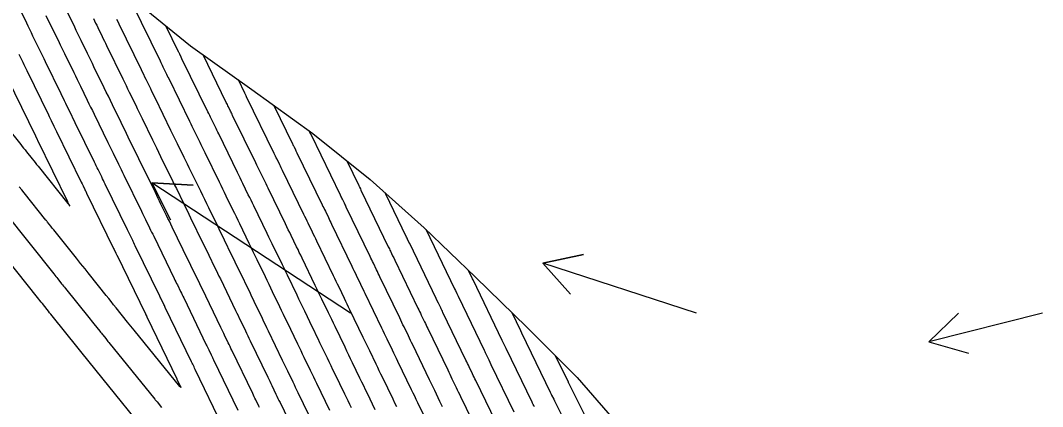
# Model space of a CAD drawing. Extents: x 954385 to 988206, y 1868364 to 1924553.
# Drawn here: x 957159.4 to 957307.1, y 1920905.5 to 1920961.2 of the extents above; entities that cross this region are included whole.
import ezdxf

# ---------------------------------------------------------------- set-up
doc = ezdxf.new("R2010")
doc.units = 0
for name, color, linetype in [('Ex_Major Contours', 7, 'Continuous'), ('Ex_Minor Contours', 7, 'Continuous'), ('Perimeter', 7, 'Continuous'), ('Slopes', 7, 'Continuous')]:
    doc.layers.add(name, color=color, linetype=linetype)

msp = doc.modelspace()

# ---------------------------------------------------------------- linework, layer by layer
at = {"layer": 'Ex_Major Contours'}
for points in [[(957163.11, 1920961.93), (957164.55, 1920958.98), (957164.86, 1920958.35), (957165.16, 1920957.72), (957165.47, 1920957.1), (957165.77, 1920956.47), (957167.11, 1920953.71), (957167.36, 1920953.21), (957167.6, 1920952.71), (957167.85, 1920952.21), (957168.09, 1920951.71), (957169.07, 1920949.7), (957169.32, 1920949.19), (957169.56, 1920948.69), (957169.81, 1920948.19), (957170.05, 1920947.69), (957172.05, 1920943.6), (957172.24, 1920943.21), (957172.43, 1920942.81), (957172.63, 1920942.42), (957172.82, 1920942.03), (957173.59, 1920940.45), (957173.78, 1920940.06), (957173.97, 1920939.67), (957174.16, 1920939.27), (957174.36, 1920938.88), (957176.9, 1920933.66), (957177.05, 1920933.36), (957177.2, 1920933.06), (957177.35, 1920932.76), (957177.49, 1920932.46), (957178.08, 1920931.25), (957178.23, 1920930.94), (957178.38, 1920930.64), (957178.53, 1920930.34), (957178.68, 1920930.04), (957181.64, 1920923.95), (957181.75, 1920923.72), (957181.87, 1920923.48), (957181.98, 1920923.25), (957182.1, 1920923.02), (957182.55, 1920922.08), (957182.67, 1920921.84), (957182.78, 1920921.61), (957182.89, 1920921.38), (957183.01, 1920921.14), (957186.26, 1920914.39), (957186.35, 1920914.21), (957186.44, 1920914.02), (957186.53, 1920913.84), (957186.62, 1920913.66), (957186.97, 1920912.93), (957187.06, 1920912.74), (957187.15, 1920912.56), (957187.24, 1920912.38), (957187.32, 1920912.19), (957190.83, 1920904.93)], [(957207.24, 1920905.26), (957207, 1920905.76), (957206.76, 1920906.26), (957206.52, 1920906.75), (957206.28, 1920907.25), (957204.85, 1920910.23), (957204.58, 1920910.78), (957204.31, 1920911.34), (957204.04, 1920911.89), (957203.77, 1920912.45), (957202.7, 1920914.67), (957202.43, 1920915.22), (957202.17, 1920915.78), (957201.9, 1920916.34), (957201.63, 1920916.89), (957200.5, 1920919.24), (957200.22, 1920919.81), (957199.94, 1920920.39), (957199.66, 1920920.96), (957199.39, 1920921.54), (957197.99, 1920924.42), (957197.75, 1920924.93), (957197.51, 1920925.43), (957197.27, 1920925.93), (957197.03, 1920926.43), (957196.06, 1920928.44), (957195.82, 1920928.94), (957195.57, 1920929.44), (957195.33, 1920929.94), (957195.09, 1920930.44), (957193.14, 1920934.44), (957192.94, 1920934.84), (957192.75, 1920935.24), (957192.55, 1920935.65), (957192.35, 1920936.05), (957191.57, 1920937.66), (957191.37, 1920938.07), (957191.18, 1920938.47), (957190.98, 1920938.87), (957190.78, 1920939.28), (957188.07, 1920944.83), (957187.94, 1920945.1), (957187.81, 1920945.36), (957187.68, 1920945.63), (957187.55, 1920945.9), (957187.03, 1920946.96), (957186.9, 1920947.23), (957186.77, 1920947.5), (957186.64, 1920947.76), (957186.51, 1920948.03), (957182.76, 1920955.68), (957182.64, 1920955.94), (957182.44, 1920956.35), (957182.4, 1920956.44), (957182.36, 1920956.52), (957182.32, 1920956.6), (957182.27, 1920956.69), (957180.45, 1920960.44)], [(957206.59, 1920940.93), (957208.32, 1920937.38), (957208.34, 1920937.32), (957208.37, 1920937.27), (957208.4, 1920937.21), (957208.42, 1920937.16), (957208.55, 1920936.88), (957208.63, 1920936.72), (957212.58, 1920928.54), (957212.66, 1920928.38), (957212.74, 1920928.22), (957212.82, 1920928.05), (957212.89, 1920927.89), (957213.21, 1920927.24), (957213.36, 1920926.92), (957213.52, 1920926.59), (957216.87, 1920919.66), (957216.99, 1920919.41), (957217.11, 1920919.17), (957217.22, 1920918.92), (957217.34, 1920918.67), (957217.82, 1920917.69), (957217.94, 1920917.44), (957218.05, 1920917.2), (957218.17, 1920916.95), (957218.29, 1920916.71), (957221.16, 1920910.75), (957221.32, 1920910.43), (957221.47, 1920910.11), (957221.63, 1920909.79), (957221.78, 1920909.47), (957222.4, 1920908.2), (957222.55, 1920907.88), (957222.7, 1920907.56), (957222.86, 1920907.24), (957223.01, 1920906.92), (957225.47, 1920901.83)], [(957179.73, 1920899.13), (957169.36, 1920911.9), (957168.96, 1920912.41), (957168.55, 1920912.91), (957168.15, 1920913.41), (957167.75, 1920913.91), (957164, 1920918.58), (957163.82, 1920918.8), (957163.64, 1920919.01), (957163.47, 1920919.23), (957163.29, 1920919.45), (957162.59, 1920920.33), (957162.41, 1920920.55), (957162.24, 1920920.77), (957162.06, 1920920.98), (957161.89, 1920921.2), (957157.4, 1920926.82)], [(957243.03, 1920900.09), (957238.8, 1920908.55), (957238.67, 1920908.82), (957238.65, 1920908.86), (957238.63, 1920908.89), (957238.62, 1920908.92), (957238.6, 1920908.96), (957236.76, 1920912.78)]]:
    msp.add_lwpolyline(points, dxfattribs=at)
at = {"layer": 'Ex_Minor Contours'}
for points in [[(957193.96, 1920905.3), (957193.86, 1920905.52), (957193.42, 1920906.42), (957193.31, 1920906.65), (957193.21, 1920906.87), (957193.1, 1920907.1), (957192.99, 1920907.32), (957189.97, 1920913.58), (957189.84, 1920913.85), (957189.71, 1920914.12), (957189.57, 1920914.4), (957189.44, 1920914.67), (957188.92, 1920915.76), (957188.79, 1920916.03), (957188.65, 1920916.3), (957188.52, 1920916.58), (957188.39, 1920916.85), (957185.66, 1920922.51), (957185.5, 1920922.84), (957185.34, 1920923.18), (957185.18, 1920923.51), (957185.01, 1920923.84), (957184.37, 1920925.17), (957184.21, 1920925.5), (957184.04, 1920925.84), (957183.88, 1920926.17), (957183.72, 1920926.5), (957181.34, 1920931.38), (957181.14, 1920931.79), (957180.94, 1920932.21), (957180.74, 1920932.62), (957180.53, 1920933.04), (957179.72, 1920934.69), (957179.52, 1920935.11), (957179.32, 1920935.52), (957179.12, 1920935.93), (957178.92, 1920936.35), (957177.04, 1920940.19), (957176.79, 1920940.71), (957176.53, 1920941.23), (957176.27, 1920941.76), (957176.02, 1920942.28), (957175, 1920944.37), (957174.74, 1920944.9), (957174.48, 1920945.42), (957174.23, 1920945.95), (957173.97, 1920946.47), (957172.71, 1920949.05), (957172.42, 1920949.65), (957172.12, 1920950.26), (957171.83, 1920950.86), (957171.53, 1920951.47), (957170.04, 1920954.53), (957169.81, 1920955), (957169.58, 1920955.48), (957169.34, 1920955.96), (957169.11, 1920956.43), (957168.18, 1920958.34), (957167.95, 1920958.81), (957167.72, 1920959.29), (957167.49, 1920959.76), (957167.26, 1920960.24), (957164.81, 1920965.26)], [(957188.67, 1920902.53), (957184.68, 1920910.81), (957184.59, 1920910.99), (957184.5, 1920911.18), (957184.32, 1920911.56), (957184.23, 1920911.74), (957184.14, 1920911.93), (957180.35, 1920919.77), (957180.29, 1920919.91), (957180.22, 1920920.04), (957180.15, 1920920.18), (957180.09, 1920920.32), (957179.82, 1920920.86), (957179.76, 1920921), (957179.69, 1920921.13), (957179.63, 1920921.27), (957179.56, 1920921.4), (957176.01, 1920928.69), (957175.91, 1920928.88), (957175.82, 1920929.08), (957175.73, 1920929.27), (957175.64, 1920929.46), (957175.26, 1920930.22), (957175.17, 1920930.41), (957175.08, 1920930.6), (957174.98, 1920930.79), (957174.89, 1920930.98), (957171.67, 1920937.58), (957171.54, 1920937.84), (957171.41, 1920938.1), (957171.28, 1920938.36), (957171.16, 1920938.63), (957170.64, 1920939.68), (957170.51, 1920939.94), (957170.38, 1920940.21), (957170.26, 1920940.47), (957170.13, 1920940.73), (957167.35, 1920946.42), (957167.17, 1920946.78), (957167, 1920947.13), (957166.83, 1920947.48), (957166.66, 1920947.83), (957165.97, 1920949.24), (957165.8, 1920949.59), (957165.63, 1920949.94), (957165.46, 1920950.29), (957165.29, 1920950.64), (957163.06, 1920955.22), (957162.83, 1920955.69), (957162.6, 1920956.16), (957162.37, 1920956.63), (957162.14, 1920957.1), (957161.23, 1920958.97), (957161, 1920959.44), (957160.77, 1920959.91), (957160.54, 1920960.38), (957160.32, 1920960.85), (957158.85, 1920963.87)], [(957175.51, 1920963.74), (957179.59, 1920955.38), (957179.69, 1920955.17), (957179.8, 1920954.96), (957179.9, 1920954.74), (957180.01, 1920954.53), (957180.42, 1920953.67), (957180.53, 1920953.46), (957180.63, 1920953.24), (957180.74, 1920953.03), (957180.84, 1920952.82), (957183.84, 1920946.69), (957184.02, 1920946.31), (957184.21, 1920945.93), (957184.39, 1920945.55), (957184.58, 1920945.17), (957185.32, 1920943.66), (957185.5, 1920943.28), (957185.69, 1920942.9), (957185.87, 1920942.52), (957186.06, 1920942.14), (957188.13, 1920937.91), (957188.37, 1920937.41), (957188.62, 1920936.9), (957188.86, 1920936.4), (957189.11, 1920935.9), (957190.08, 1920933.9), (957190.33, 1920933.39), (957190.57, 1920932.89), (957190.82, 1920932.39), (957191.06, 1920931.89), (957192.44, 1920929.05), (957192.73, 1920928.46), (957193.01, 1920927.87), (957193.3, 1920927.28), (957193.59, 1920926.69), (957194.77, 1920924.23), (957195.04, 1920923.69), (957195.3, 1920923.15), (957195.56, 1920922.61), (957195.82, 1920922.07), (957196.86, 1920919.9), (957197.12, 1920919.36), (957197.38, 1920918.82), (957197.64, 1920918.28), (957197.91, 1920917.74), (957199.47, 1920914.5), (957199.7, 1920914.03), (957199.93, 1920913.55), (957200.15, 1920913.08), (957200.38, 1920912.61), (957201.29, 1920910.72), (957201.52, 1920910.24), (957201.75, 1920909.77), (957201.98, 1920909.3), (957202.21, 1920908.83), (957204.1, 1920904.91)], [(957169.96, 1920961.51), (957170.12, 1920961.18), (957170.28, 1920960.85), (957170.44, 1920960.53), (957170.6, 1920960.2), (957171.23, 1920958.9), (957171.39, 1920958.58), (957171.55, 1920958.25), (957171.71, 1920957.92), (957171.86, 1920957.6), (957174.22, 1920952.77), (957174.45, 1920952.3), (957174.68, 1920951.82), (957174.91, 1920951.35), (957175.14, 1920950.88), (957176.07, 1920948.98), (957176.3, 1920948.5), (957176.53, 1920948.03), (957176.77, 1920947.55), (957177, 1920947.08), (957178.5, 1920944), (957178.8, 1920943.4), (957179.09, 1920942.8), (957179.38, 1920942.2), (957179.68, 1920941.59), (957180.93, 1920939.03), (957181.19, 1920938.51), (957181.44, 1920937.98), (957181.7, 1920937.45), (957181.96, 1920936.93), (957182.98, 1920934.82), (957183.24, 1920934.3), (957183.5, 1920933.77), (957183.75, 1920933.25), (957184.01, 1920932.72), (957185.8, 1920929.05), (957186.01, 1920928.62), (957186.22, 1920928.19), (957186.43, 1920927.76), (957186.64, 1920927.33), (957187.48, 1920925.6), (957187.69, 1920925.17), (957187.9, 1920924.74), (957188.11, 1920924.31), (957188.31, 1920923.88), (957190.52, 1920919.31), (957190.69, 1920918.95), (957190.87, 1920918.59), (957191.04, 1920918.22), (957191.22, 1920917.86), (957191.92, 1920916.41), (957192.09, 1920916.05), (957192.27, 1920915.69), (957192.44, 1920915.33), (957192.61, 1920914.97), (957195.15, 1920909.71), (957195.3, 1920909.41), (957195.45, 1920909.1), (957195.59, 1920908.79), (957195.74, 1920908.48), (957196.34, 1920907.25), (957196.48, 1920906.95), (957196.63, 1920906.64), (957196.78, 1920906.33), (957196.93, 1920906.02), (957199.73, 1920900.22)], [(957201.91, 1920902.56), (957199.57, 1920907.43), (957199.38, 1920907.82), (957199.19, 1920908.21), (957199, 1920908.6), (957198.81, 1920908.99), (957198.06, 1920910.55), (957197.87, 1920910.94), (957197.69, 1920911.33), (957197.5, 1920911.72), (957197.31, 1920912.11), (957195.26, 1920916.35), (957195.04, 1920916.81), (957194.82, 1920917.26), (957194.61, 1920917.71), (957194.39, 1920918.16), (957193.52, 1920919.96), (957193.3, 1920920.41), (957193.08, 1920920.87), (957192.86, 1920921.32), (957192.65, 1920921.77), (957190.97, 1920925.25), (957190.71, 1920925.78), (957190.46, 1920926.31), (957190.2, 1920926.84), (957189.94, 1920927.37), (957188.91, 1920929.48), (957188.65, 1920930.01), (957188.4, 1920930.54), (957188.14, 1920931.07), (957187.88, 1920931.6), (957186.64, 1920934.14), (957186.35, 1920934.74), (957186.06, 1920935.34), (957185.76, 1920935.94), (957185.47, 1920936.54), (957184.04, 1920939.46), (957183.8, 1920939.95), (957183.56, 1920940.44), (957183.32, 1920940.93), (957183.08, 1920941.42), (957182.13, 1920943.38), (957181.89, 1920943.87), (957181.65, 1920944.36), (957181.41, 1920944.85), (957181.17, 1920945.34), (957178.92, 1920949.95), (957178.75, 1920950.29), (957178.58, 1920950.64), (957178.42, 1920950.98), (957178.25, 1920951.32), (957177.57, 1920952.7), (957177.41, 1920953.05), (957177.24, 1920953.39), (957177.07, 1920953.73), (957176.9, 1920954.08), (957173.69, 1920960.67), (957173.52, 1920961.02), (957173.35, 1920961.37)], [(957159.19, 1920956.35), (957159.76, 1920955.18), (957159.9, 1920954.88), (957160.04, 1920954.59), (957160.19, 1920954.3), (957160.33, 1920954.01), (957163.46, 1920947.57), (957163.56, 1920947.37), (957163.66, 1920947.17), (957163.76, 1920946.97), (957163.86, 1920946.77), (957164.25, 1920945.96), (957164.35, 1920945.76), (957164.44, 1920945.56), (957164.54, 1920945.36), (957164.64, 1920945.16), (957168.2, 1920937.86), (957168.33, 1920937.6), (957168.46, 1920937.33), (957168.72, 1920936.8), (957168.79, 1920936.67), (957168.85, 1920936.54), (957168.92, 1920936.4), (957168.98, 1920936.27), (957172.88, 1920928.3), (957172.95, 1920928.14), (957173.03, 1920927.98), (957173.19, 1920927.67), (957173.22, 1920927.59), (957173.26, 1920927.51), (957173.3, 1920927.43), (957173.34, 1920927.35), (957177.48, 1920918.86), (957177.55, 1920918.7), (957177.63, 1920918.55), (957177.64, 1920918.52), (957177.66, 1920918.48), (957177.68, 1920918.44), (957177.7, 1920918.4), (957182.01, 1920909.47), (957182.03, 1920909.42), (957182.52, 1920908.41), (957182.58, 1920908.28), (957182.58, 1920908.23), (957182.54, 1920908.25), (957182.45, 1920908.36), (957175.85, 1920916.5), (957175.61, 1920916.79), (957175.38, 1920917.08), (957175.14, 1920917.37), (957174.91, 1920917.66), (957173.25, 1920919.73), (957172.89, 1920920.17), (957172.54, 1920920.61), (957172.18, 1920921.06), (957171.83, 1920921.5), (957169.38, 1920924.55), (957169.22, 1920924.75), (957169.06, 1920924.94), (957168.91, 1920925.14), (957168.75, 1920925.33), (957168.12, 1920926.11), (957167.97, 1920926.31), (957167.81, 1920926.5), (957167.65, 1920926.7), (957167.5, 1920926.9), (957164.22, 1920930.99), (957164.02, 1920931.24), (957163.82, 1920931.49), (957163.34, 1920932.09), (957163.28, 1920932.16), (957163.23, 1920932.23), (957163.17, 1920932.31), (957163.11, 1920932.38), (957159.94, 1920936.33), (957159.6, 1920936.77), (957159.25, 1920937.2)], [(957210.68, 1920905), (957209.56, 1920907.33), (957209.29, 1920907.89), (957209.02, 1920908.45), (957208.75, 1920909), (957208.48, 1920909.56), (957207.41, 1920911.79), (957207.14, 1920912.35), (957206.87, 1920912.9), (957206.6, 1920913.46), (957206.33, 1920914.02), (957204.88, 1920917.02), (957204.64, 1920917.51), (957204.41, 1920918.01), (957204.17, 1920918.5), (957203.93, 1920918.99), (957202.98, 1920920.97), (957202.74, 1920921.46), (957202.5, 1920921.95), (957202.26, 1920922.45), (957202.03, 1920922.94), (957200.12, 1920926.88), (957199.92, 1920927.3), (957199.72, 1920927.71), (957199.53, 1920928.12), (957199.33, 1920928.53), (957198.53, 1920930.18), (957198.33, 1920930.59), (957198.13, 1920931), (957197.93, 1920931.42), (957197.73, 1920931.83), (957195.22, 1920936.99), (957195.07, 1920937.29), (957194.92, 1920937.6), (957194.78, 1920937.9), (957194.63, 1920938.21), (957194.03, 1920939.43), (957193.88, 1920939.73), (957193.73, 1920940.04), (957193.59, 1920940.34), (957193.44, 1920940.65), (957190.08, 1920947.51), (957190.01, 1920947.67), (957189.93, 1920947.82), (957189.85, 1920947.98), (957189.78, 1920948.13), (957189.48, 1920948.75), (957189.4, 1920948.91), (957189.32, 1920949.06), (957189.25, 1920949.22), (957189.17, 1920949.37), (957185.82, 1920956.23)], [(957157.3, 1920945.99), (957159.46, 1920943.29), (957159.67, 1920943.03), (957159.88, 1920942.77), (957160.09, 1920942.51), (957160.29, 1920942.25), (957161.13, 1920941.21), (957161.33, 1920940.95), (957161.54, 1920940.69), (957161.75, 1920940.43), (957161.96, 1920940.17), (957166.25, 1920934.8), (957166.3, 1920934.74), (957166.5, 1920934.49), (957166.53, 1920934.46), (957166.54, 1920934.45), (957166.54, 1920934.47), (957166.52, 1920934.51), (957166.29, 1920934.98), (957166.28, 1920935), (957161.93, 1920943.89), (957161.88, 1920944), (957161.84, 1920944.1), (957161.66, 1920944.45), (957161.64, 1920944.5), (957157.6, 1920952.79)], [(957213.79, 1920905.42), (957213.53, 1920905.96), (957213.27, 1920906.5), (957211.74, 1920909.68), (957211.51, 1920910.15), (957211.28, 1920910.63), (957211.05, 1920911.11), (957210.82, 1920911.59), (957209.89, 1920913.51), (957209.66, 1920913.99), (957209.43, 1920914.47), (957209.2, 1920914.95), (957208.97, 1920915.43), (957207.04, 1920919.41), (957206.84, 1920919.82), (957206.65, 1920920.24), (957206.45, 1920920.65), (957206.25, 1920921.06), (957205.46, 1920922.7), (957205.26, 1920923.11), (957205.06, 1920923.52), (957204.86, 1920923.93), (957204.66, 1920924.34), (957202.25, 1920929.34), (957202.09, 1920929.67), (957201.94, 1920929.99), (957201.78, 1920930.31), (957201.63, 1920930.63), (957201, 1920931.92), (957200.85, 1920932.25), (957200.69, 1920932.57), (957200.54, 1920932.89), (957200.38, 1920933.21), (957197.3, 1920939.54), (957197.2, 1920939.74), (957197.1, 1920939.95), (957197, 1920940.16), (957196.9, 1920940.36), (957196.5, 1920941.19), (957196.39, 1920941.4), (957196.29, 1920941.6), (957196.19, 1920941.81), (957196.09, 1920942.02), (957192.09, 1920950.2), (957192.03, 1920950.33), (957191.88, 1920950.63), (957191.84, 1920950.71), (957190.91, 1920952.62)], [(957196.02, 1920948.96), (957198.75, 1920943.38), (957198.8, 1920943.28), (957198.85, 1920943.17), (957198.91, 1920943.06), (957198.96, 1920942.95), (957199.17, 1920942.52), (957199.22, 1920942.41), (957199.28, 1920942.3), (957199.33, 1920942.19), (957199.38, 1920942.08), (957203.02, 1920934.6), (957203.14, 1920934.37), (957203.25, 1920934.14), (957203.36, 1920933.9), (957203.48, 1920933.67), (957203.93, 1920932.74), (957204.04, 1920932.5), (957204.15, 1920932.27), (957204.26, 1920932.03), (957204.38, 1920931.8), (957207.3, 1920925.74), (957207.46, 1920925.41), (957207.62, 1920925.09), (957207.78, 1920924.76), (957207.94, 1920924.43), (957208.57, 1920923.12), (957208.73, 1920922.79), (957208.89, 1920922.46), (957209.04, 1920922.13), (957209.2, 1920921.81), (957211.6, 1920916.84), (957211.79, 1920916.44), (957211.99, 1920916.03), (957212.18, 1920915.63), (957212.37, 1920915.23), (957213.15, 1920913.63), (957213.34, 1920913.22), (957213.54, 1920912.82), (957213.73, 1920912.42), (957213.92, 1920912.02), (957215.9, 1920907.92), (957216.13, 1920907.45), (957216.35, 1920906.98), (957216.58, 1920906.52), (957216.8, 1920906.05), (957217.7, 1920904.18)], [(957220.43, 1920905.4), (957220.24, 1920905.8), (957220.05, 1920906.19), (957219.29, 1920907.76), (957219.1, 1920908.15), (957218.91, 1920908.55), (957218.72, 1920908.94), (957218.53, 1920909.33), (957216.11, 1920914.36), (957215.95, 1920914.69), (957215.8, 1920915.01), (957215.64, 1920915.33), (957215.48, 1920915.66), (957214.86, 1920916.95), (957214.7, 1920917.28), (957214.55, 1920917.6), (957214.39, 1920917.92), (957214.23, 1920918.25), (957211.36, 1920924.2), (957211.24, 1920924.44), (957211.12, 1920924.69), (957211.01, 1920924.94), (957210.89, 1920925.18), (957210.42, 1920926.16), (957210.3, 1920926.41), (957210.18, 1920926.65), (957210.06, 1920926.9), (957209.94, 1920927.14), (957206.51, 1920934.26), (957206.44, 1920934.4), (957206.37, 1920934.55), (957206.3, 1920934.69), (957206.23, 1920934.84), (957205.95, 1920935.41), (957205.88, 1920935.56), (957205.81, 1920935.7), (957205.74, 1920935.84), (957205.67, 1920935.99), (957201.46, 1920944.63), (957201.41, 1920944.74), (957201.4, 1920944.75), (957201.15, 1920945.27)], [(957228.1, 1920903.25), (957225.22, 1920909.22), (957225.1, 1920909.46), (957224.98, 1920909.71), (957224.86, 1920909.96), (957224.74, 1920910.2), (957224.27, 1920911.19), (957224.15, 1920911.43), (957224.03, 1920911.68), (957223.91, 1920911.93), (957223.79, 1920912.17), (957220.48, 1920919.05), (957220.4, 1920919.22), (957220.31, 1920919.39), (957220.23, 1920919.55), (957220.15, 1920919.72), (957219.83, 1920920.4), (957219.66, 1920920.73), (957219.5, 1920921.07), (957215.68, 1920928.99), (957215.57, 1920929.22), (957215.37, 1920929.62), (957215.3, 1920929.78), (957215.22, 1920929.94), (957212.18, 1920936.24)], [(957157.2, 1920933.41), (957164.25, 1920924.61), (957164.39, 1920924.43), (957164.53, 1920924.26), (957164.67, 1920924.08), (957164.81, 1920923.91), (957165.37, 1920923.2), (957165.51, 1920923.03), (957165.65, 1920922.85), (957165.79, 1920922.68), (957165.93, 1920922.5), (957169.29, 1920918.32), (957169.47, 1920918.09), (957169.66, 1920917.87), (957169.84, 1920917.64), (957170.02, 1920917.41), (957170.89, 1920916.32), (957171, 1920916.19), (957171.11, 1920916.06), (957171.22, 1920915.92), (957171.32, 1920915.79), (957171.75, 1920915.26), (957171.86, 1920915.13), (957171.96, 1920914.99), (957172.07, 1920914.86), (957172.18, 1920914.73), (957178.83, 1920906.53), (957178.91, 1920906.43), (957178.99, 1920906.33), (957179.08, 1920906.22), (957179.16, 1920906.12), (957179.82, 1920905.3)], [(957217.99, 1920931.08), (957222.14, 1920922.48), (957222.27, 1920922.21), (957222.49, 1920921.76), (957222.57, 1920921.57), (957222.66, 1920921.39), (957226.42, 1920913.59), (957226.51, 1920913.42), (957226.59, 1920913.25), (957226.67, 1920913.07), (957226.76, 1920912.9), (957227.09, 1920912.21), (957227.26, 1920911.86), (957227.42, 1920911.52), (957230.72, 1920904.68)], [(957233.69, 1920905.42), (957233.6, 1920905.59), (957233.52, 1920905.76), (957233.43, 1920905.93), (957233.35, 1920906.11), (957229.63, 1920913.82), (957229.48, 1920914.12), (957229.24, 1920914.61), (957229.15, 1920914.81), (957229.05, 1920915.01), (957224.84, 1920923.74), (957224.77, 1920923.89), (957224.19, 1920925.09)], [(957230.42, 1920919.04), (957231.68, 1920916.43), (957231.83, 1920916.12), (957235.97, 1920907.53), (957236.02, 1920907.43), (957236.07, 1920907.33), (957236.13, 1920907.22), (957236.18, 1920907.12), (957236.49, 1920906.5), (957236.59, 1920906.3), (957240.4, 1920898.66)]]:
    msp.add_lwpolyline(points, dxfattribs=at)
at = {"layer": 'Perimeter'}
msp.add_lwpolyline([(957175.81, 1920964.24), (957184, 1920957.53), (957192.87, 1920951.23), (957201.68, 1920944.9), (957209.94, 1920938.23), (957217.76, 1920931.29), (957225.2, 1920924.12), (957232.6, 1920916.92), (957239.89, 1920909.66), (957246.52, 1920902), (957253.22, 1920894.37), (957258.48, 1920885.86), (957264.8, 1920878.01), (957269.84, 1920869.37), (957274.68, 1920860.61), (957279.38, 1920851.76), (957283.57, 1920842.6), (957287.24, 1920833.12), (957289.33, 1920825.96), (957290.05, 1920823.14), (957291.88, 1920812.61), (957292.95, 1920802.79), (957293.12, 1920801.71), (957295.14, 1920791.29)], dxfattribs=at)
at = {"layer": 'Slopes'}
for points in [[(957207.13, 1920918.93), (957178.41, 1920937.78), (957184.4, 1920937.44), (957178.41, 1920937.78), (957181.1, 1920932.42)], [(957257.13, 1920918.93), (957234.9, 1920926.17), (957240.77, 1920927.41), (957234.9, 1920926.17), (957238.91, 1920921.71)], [(957307.13, 1920918.93), (957290.68, 1920914.79), (957294.98, 1920918.96), (957290.68, 1920914.79), (957296.45, 1920913.15)]]:
    msp.add_lwpolyline(points, dxfattribs=at)

doc.saveas('drawing.dxf')
